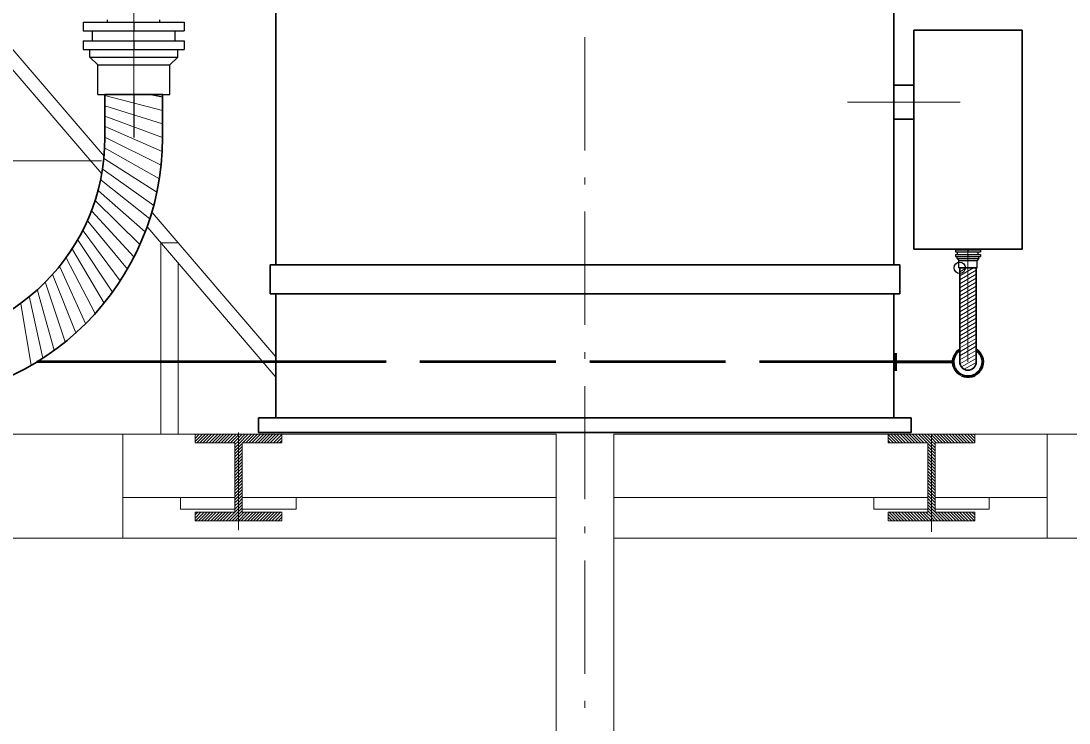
# Model space of a CAD drawing. Extents: x -4160 to -2690, y -474 to 714.
# Drawn here: x -3643.41 to -3617.49, y -333.72 to -316.36 of the extents above; entities that cross this region are included whole.
import ezdxf

# ---------------------------------------------------------------- set-up
doc = ezdxf.new("R2010")
doc.units = 0
doc.header["$LTSCALE"] = 0.56
doc.header["$PDMODE"] = 32
doc.header["$PDSIZE"] = 0.28
doc.linetypes.add('DOT_DASHED', pattern=[7.7, 5, -1.2, 0.3, -1.2])
doc.linetypes.add('LONG_DASHED', pattern=[7.5, 6, -1.5])
for name, color, linetype, lineweight in [('1', 7, 'Continuous', 25), ('10', 7, 'Continuous', 35), ('13', 7, 'Continuous', 13), ('14', 7, 'Continuous', 13), ('2', 7, 'Continuous', 25), ('3', 7, 'Continuous', 13), ('5', 7, 'Continuous', 35), ('8', 7, 'Continuous', 13), ('9', 7, 'Continuous', 13)]:
    doc.layers.add(name, color=color, linetype=linetype, lineweight=lineweight)

msp = doc.modelspace()

# ---------------------------------------------------------------- linework, layer by layer
at = {"layer": '1'}
for p, q in [((-3641.8698, -316.3898), (-3639.3698, -316.3898)), ((-3641.8698, -316.3898), (-3641.8698, -316.6041)), ((-3641.2684, -316.3898), (-3641.2684, -316.3298)), ((-3640.6198, -316.3898), (-3640.6198, -316.6041)), ((-3639.9712, -316.3898), (-3639.9712, -316.3298)), ((-3639.3698, -316.3898), (-3639.3698, -316.6041)), ((-3641.8698, -316.6041), (-3639.3698, -316.6041)), ((-3641.6441, -316.8498), (-3641.6441, -316.6041)), ((-3639.5955, -316.8498), (-3639.5955, -316.6041)), ((-3641.8698, -316.8498), (-3639.3698, -316.8498)), ((-3641.8698, -316.8498), (-3641.8698, -317.0641)), ((-3640.6198, -316.8498), (-3640.6198, -317.0641)), ((-3639.3698, -316.8498), (-3639.3698, -317.0641)), ((-3641.8698, -317.0641), (-3639.3698, -317.0641)), ((-3641.7069, -317.2541), (-3641.7069, -317.0641)), ((-3641.7069, -317.2541), (-3641.5127, -317.447)), ((-3641.7069, -317.2541), (-3639.5327, -317.2541)), ((-3639.5327, -317.2541), (-3639.7269, -317.447)), ((-3639.5327, -317.2541), (-3639.5327, -317.0641)), ((-3641.5127, -318.1755), (-3641.5127, -317.447)), ((-3641.5127, -317.447), (-3639.7269, -317.447)), ((-3639.7269, -318.1755), (-3639.7269, -317.447)), ((-3641.5127, -318.1755), (-3639.7269, -318.1755)), ((-3639.9055, -318.2427), (-3640.2384, -318.1755)), ((-3620.2998, -322.0155), (-3619.6741, -322.0155)), ((-3620.2998, -322.0155), (-3620.2998, -322.0684)), ((-3620.2998, -322.0684), (-3619.6741, -322.0684)), ((-3620.2998, -322.1298), (-3619.6741, -322.1298)), ((-3620.2998, -322.1298), (-3620.2998, -322.1841)), ((-3620.2998, -322.1841), (-3619.6741, -322.1841)), ((-3620.2584, -322.2313), (-3620.2584, -322.1841)), ((-3620.2427, -322.1298), (-3620.2427, -322.0684)), ((-3619.8084, -321.9998), (-3620.1655, -321.9998)), ((-3620.1484, -322.0155), (-3620.1484, -321.9998)), ((-3619.987, -322.0155), (-3619.987, -322.0684)), ((-3619.987, -322.1298), (-3619.987, -322.1841)), ((-3619.8255, -322.0155), (-3619.8255, -321.9998)), ((-3619.7313, -322.1298), (-3619.7313, -322.0684)), ((-3619.7155, -322.2313), (-3619.7155, -322.1841)), ((-3619.6741, -322.0155), (-3619.6741, -322.0684)), ((-3619.6741, -322.1298), (-3619.6741, -322.1841)), ((-3620.2584, -322.2313), (-3620.2098, -322.2798)), ((-3620.2584, -322.2313), (-3619.7155, -322.2313)), ((-3620.2098, -322.4613), (-3620.2098, -322.2798)), ((-3620.2098, -322.2798), (-3619.7641, -322.2798)), ((-3620.2098, -322.4613), (-3619.7641, -322.4613)), ((-3619.7155, -322.2313), (-3619.7641, -322.2798)), ((-3619.7641, -322.4613), (-3619.7641, -322.2798))]:
    msp.add_line(p, q, dxfattribs=at)
at = {"layer": '1', "lineweight": 13}
for p, q in [((-3620.1912, -322.5613), (-3620.0198, -322.4613)), ((-3620.1912, -322.6598), (-3619.8484, -322.4613)), ((-3620.1912, -322.7584), (-3619.7827, -322.5227)), ((-3620.1912, -322.857), (-3619.7827, -322.6213)), ((-3620.1912, -322.957), (-3619.7827, -322.7213)), ((-3620.1912, -323.0555), (-3619.7827, -322.8198)), ((-3620.1912, -323.1541), (-3619.7827, -322.9184)), ((-3620.1912, -323.2527), (-3619.7827, -323.017)), ((-3620.1912, -323.3527), (-3619.7827, -323.117)), ((-3620.1912, -323.4513), (-3619.7827, -323.2155)), ((-3620.1912, -323.5498), (-3619.7827, -323.3141)), ((-3620.1912, -323.6498), (-3619.7827, -323.4127)), ((-3620.1912, -323.7484), (-3619.7827, -323.5127)), ((-3620.1912, -323.847), (-3619.7827, -323.6113)), ((-3620.1912, -323.9455), (-3619.7827, -323.7098)), ((-3620.1912, -324.0455), (-3619.7827, -323.8098)), ((-3620.1912, -324.1441), (-3619.7827, -323.9084)), ((-3620.1912, -324.2427), (-3619.7827, -324.007)), ((-3620.1912, -324.3427), (-3619.7827, -324.1055)), ((-3620.1912, -324.4412), (-3619.7827, -324.2055)), ((-3620.1912, -324.5398), (-3619.7827, -324.3041)), ((-3620.1912, -324.6384), (-3619.7827, -324.4027)), ((-3620.1912, -324.7384), (-3619.7827, -324.5027)), ((-3620.1855, -324.8341), (-3619.7827, -324.6012)), ((-3620.1484, -324.9112), (-3619.7827, -324.6998)), ((-3620.0784, -324.9698), (-3619.7827, -324.7998)), ((-3619.9313, -324.9841), (-3619.8427, -324.9327))]:
    msp.add_line(p, q, dxfattribs=at)
at = {"layer": '1', "lineweight": 53}
msp.add_line((-3637.1041, -324.7884), (-3643.0155, -324.7884), dxfattribs=at)
at = {"layer": '1', "linetype": 'LONG_DASHED', "lineweight": 53}
msp.add_line((-3621.7812, -324.7884), (-3637.1041, -324.7884), dxfattribs=at)
at = {"layer": '1', "lineweight": 60}
for p, q in [((-3621.7812, -324.5684), (-3621.7812, -325.0084)), ((-3620.3512, -324.7884), (-3621.7812, -324.7884))]:
    msp.add_line(p, q, dxfattribs=at)
at = {"layer": '1', "lineweight": 35}
msp.add_lwpolyline([(-3619.7827, -324.7884), (-3619.7827, -322.4613), (-3620.1912, -322.4613), (-3620.1912, -324.7884)], dxfattribs=at)
at = {"layer": '1', "lineweight": 60}
for start, end in [(124.13853, 242.23368), (243.23772, 55.06421)]:
    msp.add_arc((-3619.987, -324.7884), 0.3641, start, end, dxfattribs=at)
at = {"layer": '1', "lineweight": 35}
msp.add_arc((-3619.987, -324.7884), 0.2043, 180, 0, dxfattribs=at)
at = {"layer": '1'}
msp.add_point((-3620.1912, -322.4613), dxfattribs=at)
at = {"layer": '10', "lineweight": 13}
for p, q in [((-3648.937, -310.8583), (-3641.3556, -319.704)), ((-3648.9984, -311.2869), (-3641.4127, -320.1355)), ((-3640.1613, -321.0955), (-3637.1042, -324.6626)), ((-3640.2713, -321.4683), (-3637.1042, -325.1626)), ((-3639.9484, -321.844), (-3639.9484, -326.5726)), ((-3639.5199, -321.844), (-3639.9484, -321.844)), ((-3639.5199, -326.5726), (-3639.5199, -322.344))]:
    msp.add_line(p, q, dxfattribs=at)
at = {"layer": '13'}
for p, q in [((-3643.747, -326.5726), (-3639.1042, -326.5726)), ((-3640.8899, -329.144), (-3640.8899, -326.5726)), ((-3630.1756, -326.5726), (-3636.9613, -326.5726)), ((-3621.9613, -326.5726), (-3628.747, -326.5726)), ((-3615.1756, -326.5726), (-3619.8185, -326.5726)), ((-3618.0327, -329.144), (-3618.0327, -326.5726)), ((-3639.4613, -328.144), (-3640.8899, -328.144)), ((-3636.6042, -328.144), (-3630.1756, -328.144)), ((-3628.747, -328.144), (-3622.3185, -328.144)), ((-3619.4613, -328.144), (-3618.0327, -328.144)), ((-3643.747, -329.144), (-3630.1756, -329.144)), ((-3628.747, -329.144), (-3615.1756, -329.144))]:
    msp.add_line(p, q, dxfattribs=at)
at = {"layer": '14'}
for p, q in [((-3639.1042, -326.7555), (-3638.9227, -326.5726)), ((-3639.1042, -326.6783), (-3638.9984, -326.5726)), ((-3639.1042, -326.6026), (-3639.0742, -326.5726)), ((-3639.0613, -326.7869), (-3638.847, -326.5726)), ((-3638.9856, -326.7869), (-3638.7713, -326.5726)), ((-3638.9099, -326.7869), (-3638.6956, -326.5726)), ((-3638.8342, -326.7869), (-3638.6199, -326.5726)), ((-3638.7584, -326.7869), (-3638.5442, -326.5726)), ((-3638.6827, -326.7869), (-3638.4684, -326.5726)), ((-3638.607, -326.7869), (-3638.3927, -326.5726)), ((-3638.5313, -326.7869), (-3638.317, -326.5726)), ((-3638.4556, -326.7869), (-3638.2413, -326.5726)), ((-3638.3799, -326.7869), (-3638.1656, -326.5726)), ((-3638.3042, -326.7869), (-3638.0899, -326.5726)), ((-3637.9256, -326.7869), (-3637.7113, -326.5726)), ((-3637.8484, -326.7869), (-3637.6342, -326.5726)), ((-3637.7727, -326.7869), (-3637.5584, -326.5726)), ((-3637.697, -326.7869), (-3637.4827, -326.5726)), ((-3637.6213, -326.7869), (-3637.407, -326.5726)), ((-3637.5456, -326.7869), (-3637.3313, -326.5726)), ((-3637.4699, -326.7869), (-3637.2556, -326.5726)), ((-3637.3942, -326.7869), (-3637.1799, -326.5726)), ((-3637.3184, -326.7869), (-3637.1042, -326.5726)), ((-3637.2427, -326.7869), (-3637.0284, -326.5726)), ((-3637.167, -326.7869), (-3636.9613, -326.5812)), ((-3621.757, -326.7869), (-3621.9627, -326.5812)), ((-3621.6813, -326.7869), (-3621.8956, -326.5726)), ((-3621.6056, -326.7869), (-3621.8199, -326.5726)), ((-3621.5299, -326.7869), (-3621.7442, -326.5726)), ((-3621.4542, -326.7869), (-3621.6685, -326.5726)), ((-3621.3785, -326.7869), (-3621.5927, -326.5726)), ((-3621.3027, -326.7869), (-3621.517, -326.5726)), ((-3621.227, -326.7869), (-3621.4413, -326.5726)), ((-3621.1513, -326.7869), (-3621.3656, -326.5726)), ((-3621.0756, -326.7869), (-3621.2899, -326.5726)), ((-3620.9985, -326.7869), (-3621.2127, -326.5726)), ((-3620.6199, -326.7869), (-3620.8342, -326.5726)), ((-3620.5442, -326.7869), (-3620.7585, -326.5726)), ((-3620.4685, -326.7869), (-3620.6827, -326.5726)), ((-3620.3927, -326.7869), (-3620.607, -326.5726)), ((-3620.317, -326.7869), (-3620.5313, -326.5726)), ((-3620.2413, -326.7869), (-3620.4556, -326.5726)), ((-3620.1656, -326.7869), (-3620.3799, -326.5726)), ((-3620.0899, -326.7869), (-3620.3042, -326.5726)), ((-3620.0142, -326.7869), (-3620.2285, -326.5726)), ((-3619.9385, -326.7869), (-3620.1527, -326.5726)), ((-3619.8627, -326.7869), (-3620.077, -326.5726)), ((-3619.8199, -326.7555), (-3620.0013, -326.5726)), ((-3619.8199, -326.6783), (-3619.9256, -326.5726)), ((-3619.8199, -326.6026), (-3619.8499, -326.5726)), ((-3638.0327, -326.8955), (-3637.9427, -326.8055)), ((-3637.0913, -326.7869), (-3636.9613, -326.6569)), ((-3637.0156, -326.7869), (-3636.9613, -326.7326)), ((-3621.8327, -326.7869), (-3621.9627, -326.6569)), ((-3621.9085, -326.7869), (-3621.9627, -326.7326)), ((-3620.8913, -326.8955), (-3620.9813, -326.8055)), ((-3638.1242, -326.9869), (-3638.0327, -326.8955)), ((-3638.1242, -327.0626), (-3638.0327, -326.9712)), ((-3638.1242, -327.1383), (-3638.0327, -327.0469)), ((-3638.1242, -327.214), (-3638.0327, -327.1226)), ((-3638.0327, -326.9712), (-3637.9427, -326.8812)), ((-3638.0327, -327.0469), (-3637.9427, -326.9569)), ((-3638.0327, -327.1226), (-3637.9427, -327.0326)), ((-3638.0327, -327.1983), (-3637.9427, -327.1083)), ((-3620.8913, -326.9712), (-3620.9813, -326.8812)), ((-3620.8913, -327.0469), (-3620.9813, -326.9569)), ((-3620.8913, -327.1226), (-3620.9813, -327.0326)), ((-3620.8913, -327.1983), (-3620.9813, -327.1083)), ((-3620.7999, -326.9869), (-3620.8913, -326.8955)), ((-3620.7999, -327.0626), (-3620.8913, -326.9712)), ((-3620.7999, -327.1383), (-3620.8913, -327.0469)), ((-3620.7999, -327.214), (-3620.8913, -327.1226)), ((-3638.1242, -327.2898), (-3638.0327, -327.1983)), ((-3638.1242, -327.3655), (-3638.0327, -327.274)), ((-3638.1242, -327.4412), (-3638.0327, -327.3498)), ((-3638.0327, -327.274), (-3637.9427, -327.184)), ((-3638.0327, -327.3498), (-3637.9427, -327.2598)), ((-3638.0327, -327.4255), (-3637.9427, -327.3355)), ((-3620.8913, -327.274), (-3620.9813, -327.184)), ((-3620.8913, -327.3498), (-3620.9813, -327.2598)), ((-3620.8913, -327.4255), (-3620.9813, -327.3355)), ((-3620.7999, -327.2898), (-3620.8913, -327.1983)), ((-3620.7999, -327.3655), (-3620.8913, -327.274)), ((-3620.7999, -327.4412), (-3620.8913, -327.3498)), ((-3638.1242, -327.5169), (-3638.0327, -327.4255)), ((-3620.7999, -327.5169), (-3620.8913, -327.4255)), ((-3638.1242, -327.9712), (-3638.0327, -327.8798)), ((-3638.0327, -327.8798), (-3637.9427, -327.7898)), ((-3638.0327, -327.9569), (-3637.9427, -327.8655)), ((-3620.8913, -327.8798), (-3620.9813, -327.7898)), ((-3620.8913, -327.9569), (-3620.9813, -327.8655)), ((-3620.7999, -327.9712), (-3620.8913, -327.8798)), ((-3638.1242, -328.0469), (-3638.0327, -327.9569)), ((-3638.1242, -328.1226), (-3638.0327, -328.0326)), ((-3638.1242, -328.1983), (-3638.0327, -328.1083)), ((-3638.0327, -328.0326), (-3637.9427, -327.9412)), ((-3638.0327, -328.1083), (-3637.9427, -328.0169)), ((-3638.0327, -328.184), (-3637.9427, -328.0926)), ((-3638.0327, -328.2598), (-3637.9427, -328.1683)), ((-3620.8913, -328.0326), (-3620.9813, -327.9412)), ((-3620.8913, -328.1083), (-3620.9813, -328.0169)), ((-3620.8913, -328.184), (-3620.9813, -328.0926)), ((-3620.8913, -328.2598), (-3620.9813, -328.1683)), ((-3620.7999, -328.0469), (-3620.8913, -327.9569)), ((-3620.7999, -328.1226), (-3620.8913, -328.0326)), ((-3620.7999, -328.1983), (-3620.8913, -328.1083)), ((-3638.1242, -328.274), (-3638.0327, -328.184)), ((-3638.1242, -328.3498), (-3638.0327, -328.2598)), ((-3638.1242, -328.4255), (-3638.0327, -328.3355)), ((-3638.0327, -328.3355), (-3637.9427, -328.244)), ((-3620.8913, -328.3355), (-3620.9813, -328.244)), ((-3620.7999, -328.274), (-3620.8913, -328.184)), ((-3620.7999, -328.3498), (-3620.8913, -328.2598)), ((-3620.7999, -328.4255), (-3620.8913, -328.3355)), ((-3639.1042, -328.6483), (-3638.957, -328.5012)), ((-3639.1042, -328.5726), (-3639.0327, -328.5012)), ((-3639.1042, -328.724), (-3638.8813, -328.5012)), ((-3639.0199, -328.7155), (-3638.8056, -328.5012)), ((-3638.9442, -328.7155), (-3638.7299, -328.5012)), ((-3638.8684, -328.7155), (-3638.6542, -328.5012)), ((-3638.7927, -328.7155), (-3638.5784, -328.5012)), ((-3638.717, -328.7155), (-3638.5027, -328.5012)), ((-3638.6413, -328.7155), (-3638.427, -328.5012)), ((-3638.5656, -328.7155), (-3638.3513, -328.5012)), ((-3638.4899, -328.7155), (-3638.2756, -328.5012)), ((-3638.4142, -328.7155), (-3638.1999, -328.5012)), ((-3638.0327, -328.714), (-3637.8213, -328.5012)), ((-3637.9599, -328.7155), (-3637.7456, -328.5012)), ((-3637.8842, -328.7155), (-3637.6699, -328.5012)), ((-3637.8084, -328.7155), (-3637.5942, -328.5012)), ((-3637.7327, -328.7155), (-3637.5184, -328.5012)), ((-3637.657, -328.7155), (-3637.4427, -328.5012)), ((-3637.5813, -328.7155), (-3637.367, -328.5012)), ((-3637.5042, -328.7155), (-3637.2899, -328.5012)), ((-3637.4284, -328.7155), (-3637.2142, -328.5012)), ((-3637.3527, -328.7155), (-3637.1384, -328.5012)), ((-3637.277, -328.7155), (-3637.0627, -328.5012)), ((-3637.2013, -328.7155), (-3636.987, -328.5012)), ((-3637.1256, -328.7155), (-3636.9613, -328.5512)), ((-3637.0499, -328.7155), (-3636.9613, -328.6269)), ((-3621.7985, -328.7155), (-3621.9627, -328.5512)), ((-3621.8742, -328.7155), (-3621.9627, -328.6269)), ((-3621.7227, -328.7155), (-3621.937, -328.5012)), ((-3621.647, -328.7155), (-3621.8613, -328.5012)), ((-3621.5713, -328.7155), (-3621.7856, -328.5012)), ((-3621.4956, -328.7155), (-3621.7099, -328.5012)), ((-3621.4199, -328.7155), (-3621.6342, -328.5012)), ((-3621.3427, -328.7155), (-3621.557, -328.5012)), ((-3621.267, -328.7155), (-3621.4813, -328.5012)), ((-3621.1913, -328.7155), (-3621.4056, -328.5012)), ((-3621.1156, -328.7155), (-3621.3299, -328.5012)), ((-3621.0399, -328.7155), (-3621.2542, -328.5012)), ((-3620.9642, -328.7155), (-3621.1785, -328.5012)), ((-3620.8913, -328.714), (-3621.1027, -328.5012)), ((-3620.5099, -328.7155), (-3620.7242, -328.5012)), ((-3620.4342, -328.7155), (-3620.6485, -328.5012)), ((-3620.3585, -328.7155), (-3620.5727, -328.5012)), ((-3620.2827, -328.7155), (-3620.497, -328.5012)), ((-3620.207, -328.7155), (-3620.4213, -328.5012)), ((-3620.1313, -328.7155), (-3620.3456, -328.5012)), ((-3620.0556, -328.7155), (-3620.2699, -328.5012)), ((-3619.9799, -328.7155), (-3620.1942, -328.5012)), ((-3619.9042, -328.7155), (-3620.1185, -328.5012)), ((-3619.8199, -328.724), (-3620.0427, -328.5012)), ((-3619.8199, -328.6483), (-3619.967, -328.5012)), ((-3619.8199, -328.5726), (-3619.8913, -328.5012))]:
    msp.add_line(p, q, dxfattribs=at)
for points in [[(-3638.2284, -326.7869), (-3638.0327, -326.5926), (-3638.0142, -326.5726)], [(-3638.1527, -326.7869), (-3638.0327, -326.6683), (-3637.9384, -326.5726)], [(-3638.1242, -326.9112), (-3638.0327, -326.8198), (-3637.787, -326.5726)], [(-3638.1242, -326.834), (-3638.0327, -326.744), (-3637.8627, -326.5726)], [(-3620.7999, -326.9112), (-3620.8913, -326.8198), (-3621.137, -326.5726)], [(-3620.7999, -326.834), (-3620.8913, -326.744), (-3621.0613, -326.5726)], [(-3620.7713, -326.7869), (-3620.8913, -326.6683), (-3620.9856, -326.5726)], [(-3620.6956, -326.7869), (-3620.8913, -326.5926), (-3620.9099, -326.5726)], [(-3638.1242, -327.5926), (-3638.0327, -327.5012), (-3637.9427, -327.4112)], [(-3638.1242, -327.6683), (-3638.0327, -327.5769), (-3637.9427, -327.4869)], [(-3638.1242, -327.744), (-3638.0327, -327.6526), (-3637.9427, -327.5626)], [(-3638.1242, -327.8198), (-3638.0327, -327.7283), (-3637.9427, -327.6383)], [(-3620.7999, -327.5926), (-3620.8913, -327.5012), (-3620.9813, -327.4112)], [(-3620.7999, -327.6683), (-3620.8913, -327.5769), (-3620.9813, -327.4869)], [(-3620.7999, -327.744), (-3620.8913, -327.6526), (-3620.9813, -327.5626)], [(-3620.7999, -327.8198), (-3620.8913, -327.7283), (-3620.9813, -327.6383)], [(-3638.1242, -327.8955), (-3638.0327, -327.804), (-3637.9427, -327.714)], [(-3620.7999, -327.8955), (-3620.8913, -327.804), (-3620.9813, -327.714)], [(-3638.3384, -328.7155), (-3638.0327, -328.4112), (-3637.9427, -328.3198)], [(-3638.2627, -328.7155), (-3638.0327, -328.4869), (-3637.9427, -328.3955)], [(-3620.5856, -328.7155), (-3620.8913, -328.4112), (-3620.9813, -328.3198)], [(-3620.6613, -328.7155), (-3620.8913, -328.4869), (-3620.9813, -328.3955)], [(-3638.187, -328.7155), (-3638.0327, -328.5626), (-3637.9427, -328.4712)], [(-3638.1113, -328.7155), (-3638.0327, -328.6383), (-3637.897, -328.5012)], [(-3620.8127, -328.7155), (-3620.8913, -328.6383), (-3621.027, -328.5012)], [(-3620.737, -328.7155), (-3620.8913, -328.5626), (-3620.9813, -328.4712)]]:
    msp.add_lwpolyline(points, dxfattribs=at)
at = {"layer": '2', "lineweight": 13}
msp.add_line((-3675.6755, -319.8141), (-3641.4212, -319.8141), dxfattribs=at)
at = {"layer": '3', "lineweight": 35}
for p, q in [((-3637.1041, -308.1013), (-3637.1041, -322.387)), ((-3621.8184, -308.1013), (-3621.8184, -322.387)), ((-3621.3298, -316.5898), (-3618.6455, -316.5898)), ((-3621.3298, -321.9998), (-3621.3298, -316.5898)), ((-3621.8184, -317.947), (-3621.3298, -317.947)), ((-3621.8184, -318.7884), (-3621.3298, -318.7884)), ((-3621.6755, -322.387), (-3637.2469, -322.387)), ((-3637.2469, -322.387), (-3637.2469, -323.1013)), ((-3621.6755, -322.387), (-3621.6755, -323.1013)), ((-3621.6755, -323.1013), (-3637.2469, -323.1013)), ((-3637.1041, -323.1013), (-3637.1041, -326.1727)), ((-3621.8184, -323.1013), (-3621.8184, -326.1727)), ((-3621.3898, -326.1727), (-3637.5327, -326.1727)), ((-3637.5327, -326.1727), (-3637.5327, -326.5298)), ((-3621.3898, -326.1727), (-3621.3898, -326.5298)), ((-3621.3898, -326.5298), (-3637.5327, -326.5298))]:
    msp.add_line(p, q, dxfattribs=at)
at = {"layer": '3'}
for p, q in [((-3639.9055, -318.5727), (-3641.3341, -318.2055)), ((-3639.9055, -318.9055), (-3641.3341, -318.457)), ((-3639.9055, -319.2427), (-3641.3341, -318.7113)), ((-3639.9141, -319.5827), (-3641.3241, -318.9727)), ((-3639.9412, -319.9213), (-3641.3341, -319.2298)), ((-3639.9855, -320.2598), (-3641.3398, -319.4955)), ((-3640.0469, -320.5941), (-3641.3441, -319.7698)), ((-3640.1269, -320.9255), (-3641.3798, -320.0341)), ((-3640.2241, -321.2513), (-3641.4269, -320.2955)), ((-3640.3369, -321.5713), (-3641.4898, -320.5555)), ((-3640.4669, -321.887), (-3641.5655, -320.8098)), ((-3640.6141, -322.1941), (-3641.6541, -321.0613)), ((-3640.7769, -322.4927), (-3641.7555, -321.3084)), ((-3640.9541, -322.7827), (-3641.8698, -321.5484)), ((-3641.1469, -323.0627), (-3641.9955, -321.7827)), ((-3641.3541, -323.3327), (-3642.1355, -322.0098)), ((-3641.8098, -323.8384), (-3642.4484, -322.4413)), ((-3641.5755, -323.5927), (-3642.2855, -322.2298)), ((-3642.0555, -324.0727), (-3642.6212, -322.6441)), ((-3642.3155, -324.2941), (-3642.8041, -322.837)), ((-3642.8655, -324.6941), (-3643.1998, -323.1941)), ((-3642.5855, -324.5012), (-3642.9969, -323.0213)), ((-3643.1555, -324.8712), (-3643.4098, -323.3555))]:
    msp.add_line(p, q, dxfattribs=at)
at = {"layer": '3', "lineweight": 25}
msp.add_line((-3640.6198, -318.1755), (-3640.6198, -319.2427), dxfattribs=at)
at = {"layer": '3', "lineweight": 35}
for points in [[(-3621.3298, -321.9998), (-3618.6455, -321.9998), (-3618.6455, -316.5898)], [(-3641.3341, -319.2427), (-3641.3341, -318.1755), (-3639.9055, -318.1755), (-3639.9055, -319.2427)]]:
    msp.add_lwpolyline(points, dxfattribs=at)
for radius in [5.0714, 6.5]:
    msp.add_arc((-3646.4055, -319.2427), radius, 270, 0, dxfattribs=at)
at = {"layer": '5', "linetype": 'DOT_DASHED', "lineweight": 13}
for p, q in [((-3629.4612, -295.2013), (-3629.4612, -400.7869)), ((-3640.6198, -318.5455), (-3640.6198, -305.167)), ((-3620.1798, -318.367), (-3622.9684, -318.367)), ((-3619.987, -321.9998), (-3619.987, -324.7884)), ((-3638.0327, -328.947), (-3638.0327, -326.5298)), ((-3620.8898, -328.9898), (-3620.8898, -326.5727))]:
    msp.add_line(p, q, dxfattribs=at)
at = {"layer": '8'}
for p, q in [((-3639.1042, -326.7869), (-3639.1042, -326.5726)), ((-3639.1042, -326.5726), (-3636.9613, -326.5726)), ((-3621.9613, -326.7869), (-3621.9613, -326.5726)), ((-3619.8185, -326.5726), (-3621.9613, -326.5726)), ((-3619.8185, -326.7869), (-3619.8185, -326.5726)), ((-3639.1042, -326.7869), (-3638.1242, -326.7869)), ((-3638.1242, -328.5012), (-3638.1242, -326.7869)), ((-3637.9427, -328.5012), (-3637.9427, -326.7869)), ((-3620.9813, -326.7869), (-3621.9613, -326.7869)), ((-3620.9813, -328.5012), (-3620.9813, -326.7869)), ((-3620.7999, -328.5012), (-3620.7999, -326.7869)), ((-3619.8185, -326.7869), (-3620.7999, -326.7869)), ((-3638.1242, -328.5012), (-3639.1042, -328.5012)), ((-3639.1042, -328.7155), (-3639.1042, -328.5012)), ((-3636.9613, -328.5012), (-3637.9427, -328.5012)), ((-3636.9613, -328.7155), (-3636.9613, -328.5012)), ((-3621.9613, -328.5012), (-3620.9813, -328.5012)), ((-3621.9613, -328.7155), (-3621.9613, -328.5012)), ((-3620.7999, -328.5012), (-3619.8185, -328.5012)), ((-3636.9613, -328.7155), (-3639.1042, -328.7155))]:
    msp.add_line(p, q, dxfattribs=at)
for points in [[(-3637.9427, -326.7869), (-3636.9613, -326.7869), (-3636.9613, -326.5726)], [(-3621.9613, -328.7155), (-3619.8185, -328.7155), (-3619.8185, -328.5012)]]:
    msp.add_lwpolyline(points, dxfattribs=at)
at = {"layer": '9'}
for p, q in [((-3630.1756, -326.5726), (-3630.1756, -367.7226)), ((-3628.747, -326.5726), (-3628.747, -367.7226)), ((-3639.4613, -328.4298), (-3639.4613, -328.144)), ((-3639.4613, -328.144), (-3638.1242, -328.144)), ((-3637.9427, -328.144), (-3636.6042, -328.144)), ((-3636.6042, -328.4298), (-3636.6042, -328.144)), ((-3620.9813, -328.144), (-3622.3185, -328.144)), ((-3622.3185, -328.4298), (-3622.3185, -328.144)), ((-3619.4613, -328.144), (-3620.7999, -328.144)), ((-3619.4613, -328.4298), (-3619.4613, -328.144)), ((-3639.4613, -328.4298), (-3638.1242, -328.4298)), ((-3637.9427, -328.4298), (-3636.6042, -328.4298)), ((-3620.9813, -328.4298), (-3622.3185, -328.4298)), ((-3619.4613, -328.4298), (-3620.7999, -328.4298))]:
    msp.add_line(p, q, dxfattribs=at)

doc.saveas('drawing.dxf')
